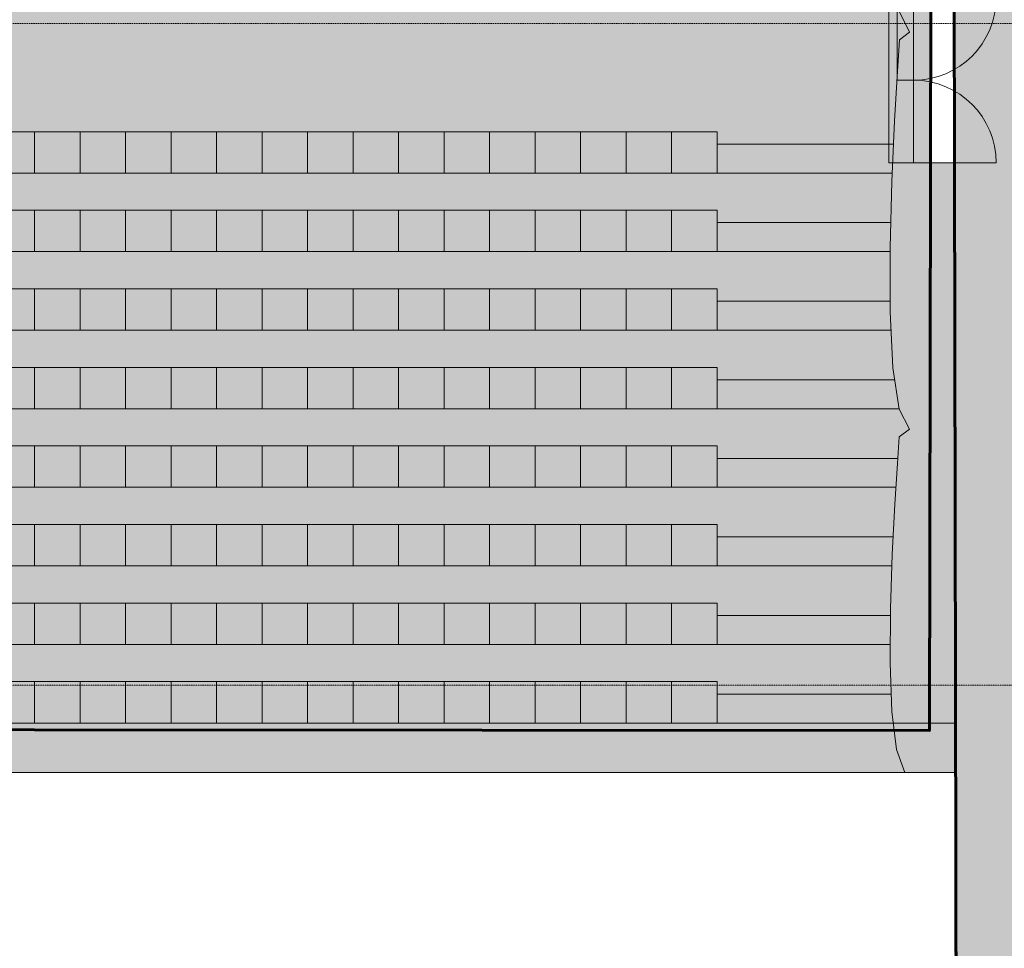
# Model space of a CAD drawing. Header units: millimetres. Extents: x -409347 to -76892, y 286088 to 1850972.
# Tile 296 of 364: x -244884 to -232982, y 1144012 to 1155240. Entities that reach past the tile are written whole.
import ezdxf

# ---------------------------------------------------------------- set-up
doc = ezdxf.new("R2010")
doc.units = ezdxf.units.MM
doc.linetypes.add('DGN Style 2', pattern=[3.08948, 1.853688, -1.235792])
doc.linetypes.add('DGN Style 4', pattern=[4.946257, 2.471584, -1.235792, 0.003089, -1.235792])
for name, color, linetype, lineweight in [('A_BU_CONCRETE_S_FILL', 7, 'Continuous', 0), ('A_BU_DOOR_S', 7, 'Continuous', 0), ('A_P_ERSC_TRE_A_X', 251, 'Continuous', 0), ('A_P_MOEB_FES_X_X', 125, 'Continuous', 0), ('A_P_MOEB_LOS_X_S', 18, 'Continuous', 0), ('A_P_WAND_BET_A_X', 25, 'Continuous', 0), ('A_P_WAND_BET_V_X', 131, 'DGN Style 2', 0)]:
    doc.layers.add(name, color=color, linetype=linetype, lineweight=lineweight)
doc.layers.add('A_BU_DOOR_FILL', color=7, linetype='Continuous', lineweight=0, true_color=0xfefefe)
doc.layers.add('A_P_ACHS_HAR_X_X', color=70, linetype='DGN Style 4', lineweight=0, transparency=0.7)

# ---------------------------------------------------------------- blocks, each defined once
blk = doc.blocks.new('*U62')
at = {"layer": 'A_BU_DOOR_S'}
blk.add_line((-0.332, 0.45), (-0.543, -0.425), dxfattribs=at)
blk.add_arc((-0.332, 0.45), 0.9, 256.4798, 346.4798, dxfattribs=at)
blk = doc.blocks.new('DRZWI 100_192')
at = {"layer": 'A_BU_DOOR_FILL', "extrusion": (0, 0, -1)}
blk.add_hatch(color=256, dxfattribs=at).paths.add_polyline_path([(1, 0), (0, 0), (0, 0.2), (1, 0.2)], flags=0)
at = {"layer": 'A_BU_DOOR_FILL', "flags": 128}
blk.add_lwpolyline([(0, 0), (-1, 0), (-1, 0.2), (0, 0.2)], close=True, dxfattribs=at)
at = {"layer": 'A_BU_DOOR_S', "extrusion": (0, 0, -1), "xscale": 1.111111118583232, "yscale": 1.111111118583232, "zscale": 1.111111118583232, "rotation": 13.5201536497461}
blk.add_blockref('*U62', (0.476, -0.4), dxfattribs=at)

msp = doc.modelspace()

# ---------------------------------------------------------------- hatches: boundary and pattern name
at = {"layer": 'A_BU_CONCRETE_S_FILL', "lineweight": 60, "true_color": 0xa953a0, "transparency": 33554470}
h = msp.add_hatch(color=215, dxfattribs=at)
h.dxf.hatch_style = 1
h.paths.add_polyline_path([(-255529, 1166786), (-255529, 1146662), (-233887, 1146645), (-233849, 1166786)])
at = {"layer": 'A_BU_CONCRETE_S_FILL', "lineweight": 60, "true_color": 0x991b1e, "transparency": 33554470}
h = msp.add_hatch(color=244, dxfattribs=at)
h.dxf.hatch_style = 1
h.paths.add_polyline_path([(-255837, 1163686), (-262677, 1163686), (-262677, 1157767), (-258313, 1157767), (-257797, 1131242), (-228236, 1131242), (-228136, 1139191), (-231087, 1139191), (-231087, 1144792), (-228287, 1144792), (-228236, 1155616), (-233587, 1155600), (-233555, 1138695), (-242703, 1137171), (-248156, 1136239), (-255805, 1138864)])
at = {"layer": 'A_BU_CONCRETE_S_FILL', "ltscale": 4.744342}
msp.add_hatch(color=256, dxfattribs=at).paths.add_polyline_path([(-233579, 1146736), (-233879, 1146736), (-233879, 1153508), (-233579, 1153508)], flags=0)
at = {"layer": 'A_BU_CONCRETE_S_FILL', "extrusion": (0, 0, -1)}
msp.add_hatch(color=256, dxfattribs=at).paths.add_polyline_path([(255829, 1146136), (233579, 1146136), (233579, 1146736), (255829, 1146736)], flags=0)
at = {"layer": 'A_BU_DOOR_FILL'}
msp.add_hatch(color=256, dxfattribs=at).paths.add_polyline_path([(-234079, 1153508), (-234079, 1155508), (-234379, 1155508), (-234379, 1153508)])
at = {"layer": 'A_P_MOEB_LOS_X_S', "extrusion": (0, 0, -1)}
for points in [[(244704, 1153386), (245254, 1153386), (245254, 1153886), (244704, 1153886)], [(244154, 1153386), (244704, 1153386), (244704, 1153886), (244154, 1153886)], [(243604, 1153386), (244154, 1153386), (244154, 1153886), (243604, 1153886)], [(243054, 1153386), (243604, 1153386), (243604, 1153886), (243054, 1153886)], [(242504, 1153386), (243054, 1153386), (243054, 1153886), (242504, 1153886)], [(241954, 1153386), (242504, 1153386), (242504, 1153886), (241954, 1153886)], [(241404, 1153386), (241954, 1153386), (241954, 1153886), (241404, 1153886)], [(240854, 1153386), (241404, 1153386), (241404, 1153886), (240854, 1153886)], [(240304, 1153386), (240854, 1153386), (240854, 1153886), (240304, 1153886)], [(239754, 1153386), (240304, 1153386), (240304, 1153886), (239754, 1153886)], [(239204, 1153386), (239754, 1153386), (239754, 1153886), (239204, 1153886)], [(238654, 1153386), (239204, 1153386), (239204, 1153886), (238654, 1153886)], [(238104, 1153386), (238654, 1153386), (238654, 1153886), (238104, 1153886)], [(237554, 1153386), (238104, 1153386), (238104, 1153886), (237554, 1153886)], [(237004, 1153386), (237554, 1153386), (237554, 1153886), (237004, 1153886)], [(236454, 1153386), (237004, 1153386), (237004, 1153886), (236454, 1153886)], [(244704, 1152436), (245254, 1152436), (245254, 1152936), (244704, 1152936)], [(244154, 1152436), (244704, 1152436), (244704, 1152936), (244154, 1152936)], [(243604, 1152436), (244154, 1152436), (244154, 1152936), (243604, 1152936)], [(243054, 1152436), (243604, 1152436), (243604, 1152936), (243054, 1152936)], [(242504, 1152436), (243054, 1152436), (243054, 1152936), (242504, 1152936)], [(241954, 1152436), (242504, 1152436), (242504, 1152936), (241954, 1152936)], [(241404, 1152436), (241954, 1152436), (241954, 1152936), (241404, 1152936)], [(240854, 1152436), (241404, 1152436), (241404, 1152936), (240854, 1152936)], [(240304, 1152436), (240854, 1152436), (240854, 1152936), (240304, 1152936)], [(239754, 1152436), (240304, 1152436), (240304, 1152936), (239754, 1152936)], [(239204, 1152436), (239754, 1152436), (239754, 1152936), (239204, 1152936)], [(238654, 1152436), (239204, 1152436), (239204, 1152936), (238654, 1152936)], [(238104, 1152436), (238654, 1152436), (238654, 1152936), (238104, 1152936)], [(237554, 1152436), (238104, 1152436), (238104, 1152936), (237554, 1152936)], [(237004, 1152436), (237554, 1152436), (237554, 1152936), (237004, 1152936)], [(236454, 1152436), (237004, 1152436), (237004, 1152936), (236454, 1152936)], [(244704, 1151486), (245254, 1151486), (245254, 1151986), (244704, 1151986)], [(244154, 1151486), (244704, 1151486), (244704, 1151986), (244154, 1151986)], [(243604, 1151486), (244154, 1151486), (244154, 1151986), (243604, 1151986)], [(243054, 1151486), (243604, 1151486), (243604, 1151986), (243054, 1151986)], [(242504, 1151486), (243054, 1151486), (243054, 1151986), (242504, 1151986)], [(241954, 1151486), (242504, 1151486), (242504, 1151986), (241954, 1151986)], [(241404, 1151486), (241954, 1151486), (241954, 1151986), (241404, 1151986)], [(240854, 1151486), (241404, 1151486), (241404, 1151986), (240854, 1151986)], [(240304, 1151486), (240854, 1151486), (240854, 1151986), (240304, 1151986)], [(239754, 1151486), (240304, 1151486), (240304, 1151986), (239754, 1151986)], [(239204, 1151486), (239754, 1151486), (239754, 1151986), (239204, 1151986)], [(238654, 1151486), (239204, 1151486), (239204, 1151986), (238654, 1151986)], [(238104, 1151486), (238654, 1151486), (238654, 1151986), (238104, 1151986)], [(237554, 1151486), (238104, 1151486), (238104, 1151986), (237554, 1151986)], [(237004, 1151486), (237554, 1151486), (237554, 1151986), (237004, 1151986)], [(236454, 1151486), (237004, 1151486), (237004, 1151986), (236454, 1151986)], [(244704, 1150536), (245254, 1150536), (245254, 1151036), (244704, 1151036)], [(244154, 1150536), (244704, 1150536), (244704, 1151036), (244154, 1151036)], [(243604, 1150536), (244154, 1150536), (244154, 1151036), (243604, 1151036)], [(243054, 1150536), (243604, 1150536), (243604, 1151036), (243054, 1151036)], [(242504, 1150536), (243054, 1150536), (243054, 1151036), (242504, 1151036)], [(241954, 1150536), (242504, 1150536), (242504, 1151036), (241954, 1151036)], [(241404, 1150536), (241954, 1150536), (241954, 1151036), (241404, 1151036)], [(240854, 1150536), (241404, 1150536), (241404, 1151036), (240854, 1151036)], [(240304, 1150536), (240854, 1150536), (240854, 1151036), (240304, 1151036)], [(239754, 1150536), (240304, 1150536), (240304, 1151036), (239754, 1151036)], [(239204, 1150536), (239754, 1150536), (239754, 1151036), (239204, 1151036)], [(238654, 1150536), (239204, 1150536), (239204, 1151036), (238654, 1151036)], [(238104, 1150536), (238654, 1150536), (238654, 1151036), (238104, 1151036)], [(237554, 1150536), (238104, 1150536), (238104, 1151036), (237554, 1151036)], [(237004, 1150536), (237554, 1150536), (237554, 1151036), (237004, 1151036)], [(236454, 1150536), (237004, 1150536), (237004, 1151036), (236454, 1151036)], [(244704, 1149586), (245254, 1149586), (245254, 1150086), (244704, 1150086)], [(244154, 1149586), (244704, 1149586), (244704, 1150086), (244154, 1150086)], [(243604, 1149586), (244154, 1149586), (244154, 1150086), (243604, 1150086)], [(243054, 1149586), (243604, 1149586), (243604, 1150086), (243054, 1150086)], [(242504, 1149586), (243054, 1149586), (243054, 1150086), (242504, 1150086)], [(241954, 1149586), (242504, 1149586), (242504, 1150086), (241954, 1150086)], [(241404, 1149586), (241954, 1149586), (241954, 1150086), (241404, 1150086)], [(240854, 1149586), (241404, 1149586), (241404, 1150086), (240854, 1150086)], [(240304, 1149586), (240854, 1149586), (240854, 1150086), (240304, 1150086)], [(239754, 1149586), (240304, 1149586), (240304, 1150086), (239754, 1150086)], [(239204, 1149586), (239754, 1149586), (239754, 1150086), (239204, 1150086)], [(238654, 1149586), (239204, 1149586), (239204, 1150086), (238654, 1150086)], [(238104, 1149586), (238654, 1149586), (238654, 1150086), (238104, 1150086)], [(237554, 1149586), (238104, 1149586), (238104, 1150086), (237554, 1150086)], [(237004, 1149586), (237554, 1149586), (237554, 1150086), (237004, 1150086)], [(236454, 1149586), (237004, 1149586), (237004, 1150086), (236454, 1150086)], [(244704, 1148636), (245254, 1148636), (245254, 1149136), (244704, 1149136)], [(244154, 1148636), (244704, 1148636), (244704, 1149136), (244154, 1149136)], [(243604, 1148636), (244154, 1148636), (244154, 1149136), (243604, 1149136)], [(243054, 1148636), (243604, 1148636), (243604, 1149136), (243054, 1149136)], [(242504, 1148636), (243054, 1148636), (243054, 1149136), (242504, 1149136)], [(241954, 1148636), (242504, 1148636), (242504, 1149136), (241954, 1149136)], [(241404, 1148636), (241954, 1148636), (241954, 1149136), (241404, 1149136)], [(240854, 1148636), (241404, 1148636), (241404, 1149136), (240854, 1149136)], [(240304, 1148636), (240854, 1148636), (240854, 1149136), (240304, 1149136)], [(239754, 1148636), (240304, 1148636), (240304, 1149136), (239754, 1149136)], [(239204, 1148636), (239754, 1148636), (239754, 1149136), (239204, 1149136)], [(238654, 1148636), (239204, 1148636), (239204, 1149136), (238654, 1149136)], [(238104, 1148636), (238654, 1148636), (238654, 1149136), (238104, 1149136)], [(237554, 1148636), (238104, 1148636), (238104, 1149136), (237554, 1149136)], [(237004, 1148636), (237554, 1148636), (237554, 1149136), (237004, 1149136)], [(236454, 1148636), (237004, 1148636), (237004, 1149136), (236454, 1149136)], [(244704, 1147686), (245254, 1147686), (245254, 1148186), (244704, 1148186)], [(244154, 1147686), (244704, 1147686), (244704, 1148186), (244154, 1148186)], [(243604, 1147686), (244154, 1147686), (244154, 1148186), (243604, 1148186)], [(243054, 1147686), (243604, 1147686), (243604, 1148186), (243054, 1148186)], [(242504, 1147686), (243054, 1147686), (243054, 1148186), (242504, 1148186)], [(241954, 1147686), (242504, 1147686), (242504, 1148186), (241954, 1148186)], [(241404, 1147686), (241954, 1147686), (241954, 1148186), (241404, 1148186)], [(240854, 1147686), (241404, 1147686), (241404, 1148186), (240854, 1148186)], [(240304, 1147686), (240854, 1147686), (240854, 1148186), (240304, 1148186)], [(239754, 1147686), (240304, 1147686), (240304, 1148186), (239754, 1148186)], [(239204, 1147686), (239754, 1147686), (239754, 1148186), (239204, 1148186)], [(238654, 1147686), (239204, 1147686), (239204, 1148186), (238654, 1148186)], [(238104, 1147686), (238654, 1147686), (238654, 1148186), (238104, 1148186)], [(237554, 1147686), (238104, 1147686), (238104, 1148186), (237554, 1148186)], [(237004, 1147686), (237554, 1147686), (237554, 1148186), (237004, 1148186)], [(236454, 1147686), (237004, 1147686), (237004, 1148186), (236454, 1148186)], [(244704, 1146736), (245254, 1146736), (245254, 1147236), (244704, 1147236)], [(244154, 1146736), (244704, 1146736), (244704, 1147236), (244154, 1147236)], [(243604, 1146736), (244154, 1146736), (244154, 1147236), (243604, 1147236)], [(243054, 1146736), (243604, 1146736), (243604, 1147236), (243054, 1147236)], [(242504, 1146736), (243054, 1146736), (243054, 1147236), (242504, 1147236)], [(241954, 1146736), (242504, 1146736), (242504, 1147236), (241954, 1147236)], [(241404, 1146736), (241954, 1146736), (241954, 1147236), (241404, 1147236)], [(240854, 1146736), (241404, 1146736), (241404, 1147236), (240854, 1147236)], [(240304, 1146736), (240854, 1146736), (240854, 1147236), (240304, 1147236)], [(239754, 1146736), (240304, 1146736), (240304, 1147236), (239754, 1147236)], [(239204, 1146736), (239754, 1146736), (239754, 1147236), (239204, 1147236)], [(238654, 1146736), (239204, 1146736), (239204, 1147236), (238654, 1147236)], [(238104, 1146736), (238654, 1146736), (238654, 1147236), (238104, 1147236)], [(237554, 1146736), (238104, 1146736), (238104, 1147236), (237554, 1147236)], [(237004, 1146736), (237554, 1146736), (237554, 1147236), (237004, 1147236)], [(236454, 1146736), (237004, 1146736), (237004, 1147236), (236454, 1147236)]]:
    msp.add_hatch(color=256, dxfattribs=at).paths.add_polyline_path(points)

# ---------------------------------------------------------------- linework, layer by layer
at = {"color": 215, "lineweight": 60, "true_color": 0xa953a0}
msp.add_lwpolyline([(-244704, 1166786), (-233849, 1166786), (-233887, 1146645), (-255529, 1146662), (-255529, 1166786), (-244704, 1166786)], dxfattribs=at)
at = {"color": 244, "lineweight": 60, "true_color": 0x991b1e}
msp.add_lwpolyline([(-262677, 1163686), (-255837, 1163686), (-255805, 1138864), (-248156, 1136239), (-242703, 1137171), (-233555, 1138695), (-233587, 1155600), (-228236, 1155616), (-228287, 1144792), (-231087, 1144792), (-231087, 1139191), (-228136, 1139191), (-228236, 1131242), (-257797, 1131242), (-258313, 1157767), (-262677, 1157767), (-262677, 1163686)], dxfattribs=at)
at = {"layer": 'A_BU_CONCRETE_S_FILL', "ltscale": 4.744342}
for p, q in [((-234129, 1155089), (-234255, 1155352)), ((-234274, 1154617), (-234250, 1154996)), ((-234308, 1154019), (-234274, 1154617)), ((-234340, 1153282), (-234308, 1154019)), ((-233879, 1153508), (-233879, 1146736)), ((-233579, 1153508), (-233879, 1153508)), ((-233579, 1146736), (-233579, 1153508)), ((-234361, 1152486), (-234340, 1153282)), ((-234360, 1151709), (-234361, 1152486)), ((-234328, 1151031), (-234360, 1151709)), ((-234254, 1150531), (-234328, 1151031)), ((-234129, 1150290), (-234254, 1150531)), ((-234274, 1149875), (-234251, 1150196)), ((-234306, 1149381), (-234274, 1149875)), ((-234337, 1148775), (-234306, 1149381)), ((-234359, 1148116), (-234337, 1148775)), ((-234363, 1147463), (-234359, 1148116)), ((-234341, 1146876), (-234363, 1147463)), ((-234284, 1146414), (-234341, 1146876)), ((-233879, 1146736), (-233579, 1146736)), ((-234183, 1146136), (-234284, 1146414))]:
    msp.add_line(p, q, dxfattribs=at)
at = {"layer": 'A_BU_CONCRETE_S_FILL'}
for p, q in [((-255829, 1146736), (-233579, 1146736)), ((-233579, 1146736), (-233579, 1146136)), ((-233579, 1146136), (-255829, 1146136))]:
    msp.add_line(p, q, dxfattribs=at)
at = {"layer": 'A_BU_DOOR_FILL', "flags": 128}
msp.add_lwpolyline([(-234079, 1153508), (-234079, 1155508), (-234379, 1155508), (-234379, 1153508)], close=True, dxfattribs=at)
at = {"layer": 'A_P_ACHS_HAR_X_X', "ltscale": 0.000466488, "transparency": 33554477}
for p, q in [((-233579, 1198014), (-233579, 1108014)), ((-218481, 1155194), (-308481, 1155194)), ((-218481, 1147194), (-308481, 1147194))]:
    msp.add_line(p, q, dxfattribs=at)
at = {"layer": 'A_P_ERSC_TRE_A_X', "ltscale": 4.744342, "transparency": 33554559}
msp.add_line((-233579, 1155608), (-233555, 1138695), dxfattribs=at)
at = {"layer": 'A_P_ERSC_TRE_A_X', "ltscale": 10}
for p, q in [((-234250, 1154996), (-234129, 1155089)), ((-234321, 1153736), (-236454, 1153736)), ((-236454, 1153736), (-236454, 1153386)), ((-236454, 1153386), (-234336, 1153386)), ((-234355, 1152786), (-236454, 1152786)), ((-236454, 1152786), (-236454, 1152436)), ((-236454, 1152436), (-234362, 1152436)), ((-234362, 1151836), (-236454, 1151836)), ((-236454, 1151836), (-236454, 1151486)), ((-236454, 1151486), (-234354, 1151486)), ((-234314, 1150886), (-236454, 1150886)), ((-236454, 1150886), (-236454, 1150536)), ((-236454, 1150536), (-234256, 1150536)), ((-234251, 1150196), (-234129, 1150290)), ((-234270, 1149936), (-236454, 1149936)), ((-236454, 1149936), (-236454, 1149586)), ((-236454, 1149586), (-234294, 1149586)), ((-234327, 1148986), (-236454, 1148986)), ((-236454, 1148986), (-236454, 1148636)), ((-236454, 1148636), (-234343, 1148636)), ((-234361, 1148036), (-236454, 1148036)), ((-236454, 1148036), (-236454, 1147686)), ((-236454, 1147686), (-234364, 1147686)), ((-236454, 1146736), (-236454, 1147086)), ((-236454, 1147086), (-234353, 1147086)), ((-234329, 1146736), (-236454, 1146736))]:
    msp.add_line(p, q, dxfattribs=at)
at = {"layer": 'A_P_MOEB_FES_X_X', "ltscale": 10}
for points in [[(-244704, 1153386), (-245254, 1153386), (-245254, 1153886), (-244704, 1153886)], [(-244154, 1153386), (-244704, 1153386), (-244704, 1153886), (-244154, 1153886)], [(-243604, 1153386), (-244154, 1153386), (-244154, 1153886), (-243604, 1153886)], [(-243054, 1153386), (-243604, 1153386), (-243604, 1153886), (-243054, 1153886)], [(-242504, 1153386), (-243054, 1153386), (-243054, 1153886), (-242504, 1153886)], [(-241954, 1153386), (-242504, 1153386), (-242504, 1153886), (-241954, 1153886)], [(-241404, 1153386), (-241954, 1153386), (-241954, 1153886), (-241404, 1153886)], [(-240854, 1153386), (-241404, 1153386), (-241404, 1153886), (-240854, 1153886)], [(-240304, 1153386), (-240854, 1153386), (-240854, 1153886), (-240304, 1153886)], [(-239754, 1153386), (-240304, 1153386), (-240304, 1153886), (-239754, 1153886)], [(-239204, 1153386), (-239754, 1153386), (-239754, 1153886), (-239204, 1153886)], [(-238654, 1153386), (-239204, 1153386), (-239204, 1153886), (-238654, 1153886)], [(-238104, 1153386), (-238654, 1153386), (-238654, 1153886), (-238104, 1153886)], [(-237554, 1153386), (-238104, 1153386), (-238104, 1153886), (-237554, 1153886)], [(-237004, 1153386), (-237554, 1153386), (-237554, 1153886), (-237004, 1153886)], [(-236454, 1153386), (-237004, 1153386), (-237004, 1153886), (-236454, 1153886)], [(-244704, 1152436), (-245254, 1152436), (-245254, 1152936), (-244704, 1152936)], [(-244154, 1152436), (-244704, 1152436), (-244704, 1152936), (-244154, 1152936)], [(-243604, 1152436), (-244154, 1152436), (-244154, 1152936), (-243604, 1152936)], [(-243054, 1152436), (-243604, 1152436), (-243604, 1152936), (-243054, 1152936)], [(-242504, 1152436), (-243054, 1152436), (-243054, 1152936), (-242504, 1152936)], [(-241954, 1152436), (-242504, 1152436), (-242504, 1152936), (-241954, 1152936)], [(-241404, 1152436), (-241954, 1152436), (-241954, 1152936), (-241404, 1152936)], [(-240854, 1152436), (-241404, 1152436), (-241404, 1152936), (-240854, 1152936)], [(-240304, 1152436), (-240854, 1152436), (-240854, 1152936), (-240304, 1152936)], [(-239754, 1152436), (-240304, 1152436), (-240304, 1152936), (-239754, 1152936)], [(-239204, 1152436), (-239754, 1152436), (-239754, 1152936), (-239204, 1152936)], [(-238654, 1152436), (-239204, 1152436), (-239204, 1152936), (-238654, 1152936)], [(-238104, 1152436), (-238654, 1152436), (-238654, 1152936), (-238104, 1152936)], [(-237554, 1152436), (-238104, 1152436), (-238104, 1152936), (-237554, 1152936)], [(-237004, 1152436), (-237554, 1152436), (-237554, 1152936), (-237004, 1152936)], [(-236454, 1152436), (-237004, 1152436), (-237004, 1152936), (-236454, 1152936)], [(-244704, 1151486), (-245254, 1151486), (-245254, 1151986), (-244704, 1151986)], [(-244154, 1151486), (-244704, 1151486), (-244704, 1151986), (-244154, 1151986)], [(-243604, 1151486), (-244154, 1151486), (-244154, 1151986), (-243604, 1151986)], [(-243054, 1151486), (-243604, 1151486), (-243604, 1151986), (-243054, 1151986)], [(-242504, 1151486), (-243054, 1151486), (-243054, 1151986), (-242504, 1151986)], [(-241954, 1151486), (-242504, 1151486), (-242504, 1151986), (-241954, 1151986)], [(-241404, 1151486), (-241954, 1151486), (-241954, 1151986), (-241404, 1151986)], [(-240854, 1151486), (-241404, 1151486), (-241404, 1151986), (-240854, 1151986)], [(-240304, 1151486), (-240854, 1151486), (-240854, 1151986), (-240304, 1151986)], [(-239754, 1151486), (-240304, 1151486), (-240304, 1151986), (-239754, 1151986)], [(-239204, 1151486), (-239754, 1151486), (-239754, 1151986), (-239204, 1151986)], [(-238654, 1151486), (-239204, 1151486), (-239204, 1151986), (-238654, 1151986)], [(-238104, 1151486), (-238654, 1151486), (-238654, 1151986), (-238104, 1151986)], [(-237554, 1151486), (-238104, 1151486), (-238104, 1151986), (-237554, 1151986)], [(-237004, 1151486), (-237554, 1151486), (-237554, 1151986), (-237004, 1151986)], [(-236454, 1151486), (-237004, 1151486), (-237004, 1151986), (-236454, 1151986)], [(-244704, 1150536), (-245254, 1150536), (-245254, 1151036), (-244704, 1151036)], [(-244154, 1150536), (-244704, 1150536), (-244704, 1151036), (-244154, 1151036)], [(-243604, 1150536), (-244154, 1150536), (-244154, 1151036), (-243604, 1151036)], [(-243054, 1150536), (-243604, 1150536), (-243604, 1151036), (-243054, 1151036)], [(-242504, 1150536), (-243054, 1150536), (-243054, 1151036), (-242504, 1151036)], [(-241954, 1150536), (-242504, 1150536), (-242504, 1151036), (-241954, 1151036)], [(-241404, 1150536), (-241954, 1150536), (-241954, 1151036), (-241404, 1151036)], [(-240854, 1150536), (-241404, 1150536), (-241404, 1151036), (-240854, 1151036)], [(-240304, 1150536), (-240854, 1150536), (-240854, 1151036), (-240304, 1151036)], [(-239754, 1150536), (-240304, 1150536), (-240304, 1151036), (-239754, 1151036)], [(-239204, 1150536), (-239754, 1150536), (-239754, 1151036), (-239204, 1151036)], [(-238654, 1150536), (-239204, 1150536), (-239204, 1151036), (-238654, 1151036)], [(-238104, 1150536), (-238654, 1150536), (-238654, 1151036), (-238104, 1151036)], [(-237554, 1150536), (-238104, 1150536), (-238104, 1151036), (-237554, 1151036)], [(-237004, 1150536), (-237554, 1150536), (-237554, 1151036), (-237004, 1151036)], [(-236454, 1150536), (-237004, 1150536), (-237004, 1151036), (-236454, 1151036)], [(-244704, 1149586), (-245254, 1149586), (-245254, 1150086), (-244704, 1150086)], [(-244154, 1149586), (-244704, 1149586), (-244704, 1150086), (-244154, 1150086)], [(-243604, 1149586), (-244154, 1149586), (-244154, 1150086), (-243604, 1150086)], [(-243054, 1149586), (-243604, 1149586), (-243604, 1150086), (-243054, 1150086)], [(-242504, 1149586), (-243054, 1149586), (-243054, 1150086), (-242504, 1150086)], [(-241954, 1149586), (-242504, 1149586), (-242504, 1150086), (-241954, 1150086)], [(-241404, 1149586), (-241954, 1149586), (-241954, 1150086), (-241404, 1150086)], [(-240854, 1149586), (-241404, 1149586), (-241404, 1150086), (-240854, 1150086)], [(-240304, 1149586), (-240854, 1149586), (-240854, 1150086), (-240304, 1150086)], [(-239754, 1149586), (-240304, 1149586), (-240304, 1150086), (-239754, 1150086)], [(-239204, 1149586), (-239754, 1149586), (-239754, 1150086), (-239204, 1150086)], [(-238654, 1149586), (-239204, 1149586), (-239204, 1150086), (-238654, 1150086)], [(-238104, 1149586), (-238654, 1149586), (-238654, 1150086), (-238104, 1150086)], [(-237554, 1149586), (-238104, 1149586), (-238104, 1150086), (-237554, 1150086)], [(-237004, 1149586), (-237554, 1149586), (-237554, 1150086), (-237004, 1150086)], [(-236454, 1149586), (-237004, 1149586), (-237004, 1150086), (-236454, 1150086)], [(-244704, 1148636), (-245254, 1148636), (-245254, 1149136), (-244704, 1149136)], [(-244154, 1148636), (-244704, 1148636), (-244704, 1149136), (-244154, 1149136)], [(-243604, 1148636), (-244154, 1148636), (-244154, 1149136), (-243604, 1149136)], [(-243054, 1148636), (-243604, 1148636), (-243604, 1149136), (-243054, 1149136)], [(-242504, 1148636), (-243054, 1148636), (-243054, 1149136), (-242504, 1149136)], [(-241954, 1148636), (-242504, 1148636), (-242504, 1149136), (-241954, 1149136)], [(-241404, 1148636), (-241954, 1148636), (-241954, 1149136), (-241404, 1149136)], [(-240854, 1148636), (-241404, 1148636), (-241404, 1149136), (-240854, 1149136)], [(-240304, 1148636), (-240854, 1148636), (-240854, 1149136), (-240304, 1149136)], [(-239754, 1148636), (-240304, 1148636), (-240304, 1149136), (-239754, 1149136)], [(-239204, 1148636), (-239754, 1148636), (-239754, 1149136), (-239204, 1149136)], [(-238654, 1148636), (-239204, 1148636), (-239204, 1149136), (-238654, 1149136)], [(-238104, 1148636), (-238654, 1148636), (-238654, 1149136), (-238104, 1149136)], [(-237554, 1148636), (-238104, 1148636), (-238104, 1149136), (-237554, 1149136)], [(-237004, 1148636), (-237554, 1148636), (-237554, 1149136), (-237004, 1149136)], [(-236454, 1148636), (-237004, 1148636), (-237004, 1149136), (-236454, 1149136)], [(-244704, 1147686), (-245254, 1147686), (-245254, 1148186), (-244704, 1148186)], [(-244154, 1147686), (-244704, 1147686), (-244704, 1148186), (-244154, 1148186)], [(-243604, 1147686), (-244154, 1147686), (-244154, 1148186), (-243604, 1148186)], [(-243054, 1147686), (-243604, 1147686), (-243604, 1148186), (-243054, 1148186)], [(-242504, 1147686), (-243054, 1147686), (-243054, 1148186), (-242504, 1148186)], [(-241954, 1147686), (-242504, 1147686), (-242504, 1148186), (-241954, 1148186)], [(-241404, 1147686), (-241954, 1147686), (-241954, 1148186), (-241404, 1148186)], [(-240854, 1147686), (-241404, 1147686), (-241404, 1148186), (-240854, 1148186)], [(-240304, 1147686), (-240854, 1147686), (-240854, 1148186), (-240304, 1148186)], [(-239754, 1147686), (-240304, 1147686), (-240304, 1148186), (-239754, 1148186)], [(-239204, 1147686), (-239754, 1147686), (-239754, 1148186), (-239204, 1148186)], [(-238654, 1147686), (-239204, 1147686), (-239204, 1148186), (-238654, 1148186)], [(-238104, 1147686), (-238654, 1147686), (-238654, 1148186), (-238104, 1148186)], [(-237554, 1147686), (-238104, 1147686), (-238104, 1148186), (-237554, 1148186)], [(-237004, 1147686), (-237554, 1147686), (-237554, 1148186), (-237004, 1148186)], [(-236454, 1147686), (-237004, 1147686), (-237004, 1148186), (-236454, 1148186)], [(-244704, 1146736), (-245254, 1146736), (-245254, 1147236), (-244704, 1147236)], [(-244154, 1146736), (-244704, 1146736), (-244704, 1147236), (-244154, 1147236)], [(-243604, 1146736), (-244154, 1146736), (-244154, 1147236), (-243604, 1147236)], [(-243054, 1146736), (-243604, 1146736), (-243604, 1147236), (-243054, 1147236)], [(-242504, 1146736), (-243054, 1146736), (-243054, 1147236), (-242504, 1147236)], [(-241954, 1146736), (-242504, 1146736), (-242504, 1147236), (-241954, 1147236)], [(-241404, 1146736), (-241954, 1146736), (-241954, 1147236), (-241404, 1147236)], [(-240854, 1146736), (-241404, 1146736), (-241404, 1147236), (-240854, 1147236)], [(-240304, 1146736), (-240854, 1146736), (-240854, 1147236), (-240304, 1147236)], [(-239754, 1146736), (-240304, 1146736), (-240304, 1147236), (-239754, 1147236)], [(-239204, 1146736), (-239754, 1146736), (-239754, 1147236), (-239204, 1147236)], [(-238654, 1146736), (-239204, 1146736), (-239204, 1147236), (-238654, 1147236)], [(-238104, 1146736), (-238654, 1146736), (-238654, 1147236), (-238104, 1147236)], [(-237554, 1146736), (-238104, 1146736), (-238104, 1147236), (-237554, 1147236)], [(-237004, 1146736), (-237554, 1146736), (-237554, 1147236), (-237004, 1147236)], [(-236454, 1146736), (-237004, 1146736), (-237004, 1147236), (-236454, 1147236)]]:
    msp.add_3dface(points, dxfattribs=at)
at = {"layer": 'A_P_MOEB_LOS_X_S', "flags": 128}
for points in [[(-244704, 1153386), (-245254, 1153386), (-245254, 1153886), (-244704, 1153886)], [(-244154, 1153386), (-244704, 1153386), (-244704, 1153886), (-244154, 1153886)], [(-243604, 1153386), (-244154, 1153386), (-244154, 1153886), (-243604, 1153886)], [(-243054, 1153386), (-243604, 1153386), (-243604, 1153886), (-243054, 1153886)], [(-242504, 1153386), (-243054, 1153386), (-243054, 1153886), (-242504, 1153886)], [(-241954, 1153386), (-242504, 1153386), (-242504, 1153886), (-241954, 1153886)], [(-241404, 1153386), (-241954, 1153386), (-241954, 1153886), (-241404, 1153886)], [(-240854, 1153386), (-241404, 1153386), (-241404, 1153886), (-240854, 1153886)], [(-240304, 1153386), (-240854, 1153386), (-240854, 1153886), (-240304, 1153886)], [(-239754, 1153386), (-240304, 1153386), (-240304, 1153886), (-239754, 1153886)], [(-239204, 1153386), (-239754, 1153386), (-239754, 1153886), (-239204, 1153886)], [(-238654, 1153386), (-239204, 1153386), (-239204, 1153886), (-238654, 1153886)], [(-238104, 1153386), (-238654, 1153386), (-238654, 1153886), (-238104, 1153886)], [(-237554, 1153386), (-238104, 1153386), (-238104, 1153886), (-237554, 1153886)], [(-237004, 1153386), (-237554, 1153386), (-237554, 1153886), (-237004, 1153886)], [(-236454, 1153386), (-237004, 1153386), (-237004, 1153886), (-236454, 1153886)], [(-244704, 1152436), (-245254, 1152436), (-245254, 1152936), (-244704, 1152936)], [(-244154, 1152436), (-244704, 1152436), (-244704, 1152936), (-244154, 1152936)], [(-243604, 1152436), (-244154, 1152436), (-244154, 1152936), (-243604, 1152936)], [(-243054, 1152436), (-243604, 1152436), (-243604, 1152936), (-243054, 1152936)], [(-242504, 1152436), (-243054, 1152436), (-243054, 1152936), (-242504, 1152936)], [(-241954, 1152436), (-242504, 1152436), (-242504, 1152936), (-241954, 1152936)], [(-241404, 1152436), (-241954, 1152436), (-241954, 1152936), (-241404, 1152936)], [(-240854, 1152436), (-241404, 1152436), (-241404, 1152936), (-240854, 1152936)], [(-240304, 1152436), (-240854, 1152436), (-240854, 1152936), (-240304, 1152936)], [(-239754, 1152436), (-240304, 1152436), (-240304, 1152936), (-239754, 1152936)], [(-239204, 1152436), (-239754, 1152436), (-239754, 1152936), (-239204, 1152936)], [(-238654, 1152436), (-239204, 1152436), (-239204, 1152936), (-238654, 1152936)], [(-238104, 1152436), (-238654, 1152436), (-238654, 1152936), (-238104, 1152936)], [(-237554, 1152436), (-238104, 1152436), (-238104, 1152936), (-237554, 1152936)], [(-237004, 1152436), (-237554, 1152436), (-237554, 1152936), (-237004, 1152936)], [(-236454, 1152436), (-237004, 1152436), (-237004, 1152936), (-236454, 1152936)], [(-244704, 1151486), (-245254, 1151486), (-245254, 1151986), (-244704, 1151986)], [(-244154, 1151486), (-244704, 1151486), (-244704, 1151986), (-244154, 1151986)], [(-243604, 1151486), (-244154, 1151486), (-244154, 1151986), (-243604, 1151986)], [(-243054, 1151486), (-243604, 1151486), (-243604, 1151986), (-243054, 1151986)], [(-242504, 1151486), (-243054, 1151486), (-243054, 1151986), (-242504, 1151986)], [(-241954, 1151486), (-242504, 1151486), (-242504, 1151986), (-241954, 1151986)], [(-241404, 1151486), (-241954, 1151486), (-241954, 1151986), (-241404, 1151986)], [(-240854, 1151486), (-241404, 1151486), (-241404, 1151986), (-240854, 1151986)], [(-240304, 1151486), (-240854, 1151486), (-240854, 1151986), (-240304, 1151986)], [(-239754, 1151486), (-240304, 1151486), (-240304, 1151986), (-239754, 1151986)], [(-239204, 1151486), (-239754, 1151486), (-239754, 1151986), (-239204, 1151986)], [(-238654, 1151486), (-239204, 1151486), (-239204, 1151986), (-238654, 1151986)], [(-238104, 1151486), (-238654, 1151486), (-238654, 1151986), (-238104, 1151986)], [(-237554, 1151486), (-238104, 1151486), (-238104, 1151986), (-237554, 1151986)], [(-237004, 1151486), (-237554, 1151486), (-237554, 1151986), (-237004, 1151986)], [(-236454, 1151486), (-237004, 1151486), (-237004, 1151986), (-236454, 1151986)], [(-244704, 1150536), (-245254, 1150536), (-245254, 1151036), (-244704, 1151036)], [(-244154, 1150536), (-244704, 1150536), (-244704, 1151036), (-244154, 1151036)], [(-243604, 1150536), (-244154, 1150536), (-244154, 1151036), (-243604, 1151036)], [(-243054, 1150536), (-243604, 1150536), (-243604, 1151036), (-243054, 1151036)], [(-242504, 1150536), (-243054, 1150536), (-243054, 1151036), (-242504, 1151036)], [(-241954, 1150536), (-242504, 1150536), (-242504, 1151036), (-241954, 1151036)], [(-241404, 1150536), (-241954, 1150536), (-241954, 1151036), (-241404, 1151036)], [(-240854, 1150536), (-241404, 1150536), (-241404, 1151036), (-240854, 1151036)], [(-240304, 1150536), (-240854, 1150536), (-240854, 1151036), (-240304, 1151036)], [(-239754, 1150536), (-240304, 1150536), (-240304, 1151036), (-239754, 1151036)], [(-239204, 1150536), (-239754, 1150536), (-239754, 1151036), (-239204, 1151036)], [(-238654, 1150536), (-239204, 1150536), (-239204, 1151036), (-238654, 1151036)], [(-238104, 1150536), (-238654, 1150536), (-238654, 1151036), (-238104, 1151036)], [(-237554, 1150536), (-238104, 1150536), (-238104, 1151036), (-237554, 1151036)], [(-237004, 1150536), (-237554, 1150536), (-237554, 1151036), (-237004, 1151036)], [(-236454, 1150536), (-237004, 1150536), (-237004, 1151036), (-236454, 1151036)], [(-244704, 1149586), (-245254, 1149586), (-245254, 1150086), (-244704, 1150086)], [(-244154, 1149586), (-244704, 1149586), (-244704, 1150086), (-244154, 1150086)], [(-243604, 1149586), (-244154, 1149586), (-244154, 1150086), (-243604, 1150086)], [(-243054, 1149586), (-243604, 1149586), (-243604, 1150086), (-243054, 1150086)], [(-242504, 1149586), (-243054, 1149586), (-243054, 1150086), (-242504, 1150086)], [(-241954, 1149586), (-242504, 1149586), (-242504, 1150086), (-241954, 1150086)], [(-241404, 1149586), (-241954, 1149586), (-241954, 1150086), (-241404, 1150086)], [(-240854, 1149586), (-241404, 1149586), (-241404, 1150086), (-240854, 1150086)], [(-240304, 1149586), (-240854, 1149586), (-240854, 1150086), (-240304, 1150086)], [(-239754, 1149586), (-240304, 1149586), (-240304, 1150086), (-239754, 1150086)], [(-239204, 1149586), (-239754, 1149586), (-239754, 1150086), (-239204, 1150086)], [(-238654, 1149586), (-239204, 1149586), (-239204, 1150086), (-238654, 1150086)], [(-238104, 1149586), (-238654, 1149586), (-238654, 1150086), (-238104, 1150086)], [(-237554, 1149586), (-238104, 1149586), (-238104, 1150086), (-237554, 1150086)], [(-237004, 1149586), (-237554, 1149586), (-237554, 1150086), (-237004, 1150086)], [(-236454, 1149586), (-237004, 1149586), (-237004, 1150086), (-236454, 1150086)], [(-244704, 1148636), (-245254, 1148636), (-245254, 1149136), (-244704, 1149136)], [(-244154, 1148636), (-244704, 1148636), (-244704, 1149136), (-244154, 1149136)], [(-243604, 1148636), (-244154, 1148636), (-244154, 1149136), (-243604, 1149136)], [(-243054, 1148636), (-243604, 1148636), (-243604, 1149136), (-243054, 1149136)], [(-242504, 1148636), (-243054, 1148636), (-243054, 1149136), (-242504, 1149136)], [(-241954, 1148636), (-242504, 1148636), (-242504, 1149136), (-241954, 1149136)], [(-241404, 1148636), (-241954, 1148636), (-241954, 1149136), (-241404, 1149136)], [(-240854, 1148636), (-241404, 1148636), (-241404, 1149136), (-240854, 1149136)], [(-240304, 1148636), (-240854, 1148636), (-240854, 1149136), (-240304, 1149136)], [(-239754, 1148636), (-240304, 1148636), (-240304, 1149136), (-239754, 1149136)], [(-239204, 1148636), (-239754, 1148636), (-239754, 1149136), (-239204, 1149136)], [(-238654, 1148636), (-239204, 1148636), (-239204, 1149136), (-238654, 1149136)], [(-238104, 1148636), (-238654, 1148636), (-238654, 1149136), (-238104, 1149136)], [(-237554, 1148636), (-238104, 1148636), (-238104, 1149136), (-237554, 1149136)], [(-237004, 1148636), (-237554, 1148636), (-237554, 1149136), (-237004, 1149136)], [(-236454, 1148636), (-237004, 1148636), (-237004, 1149136), (-236454, 1149136)], [(-244704, 1147686), (-245254, 1147686), (-245254, 1148186), (-244704, 1148186)], [(-244154, 1147686), (-244704, 1147686), (-244704, 1148186), (-244154, 1148186)], [(-243604, 1147686), (-244154, 1147686), (-244154, 1148186), (-243604, 1148186)], [(-243054, 1147686), (-243604, 1147686), (-243604, 1148186), (-243054, 1148186)], [(-242504, 1147686), (-243054, 1147686), (-243054, 1148186), (-242504, 1148186)], [(-241954, 1147686), (-242504, 1147686), (-242504, 1148186), (-241954, 1148186)], [(-241404, 1147686), (-241954, 1147686), (-241954, 1148186), (-241404, 1148186)], [(-240854, 1147686), (-241404, 1147686), (-241404, 1148186), (-240854, 1148186)], [(-240304, 1147686), (-240854, 1147686), (-240854, 1148186), (-240304, 1148186)], [(-239754, 1147686), (-240304, 1147686), (-240304, 1148186), (-239754, 1148186)], [(-239204, 1147686), (-239754, 1147686), (-239754, 1148186), (-239204, 1148186)], [(-238654, 1147686), (-239204, 1147686), (-239204, 1148186), (-238654, 1148186)], [(-238104, 1147686), (-238654, 1147686), (-238654, 1148186), (-238104, 1148186)], [(-237554, 1147686), (-238104, 1147686), (-238104, 1148186), (-237554, 1148186)], [(-237004, 1147686), (-237554, 1147686), (-237554, 1148186), (-237004, 1148186)], [(-236454, 1147686), (-237004, 1147686), (-237004, 1148186), (-236454, 1148186)], [(-244704, 1146736), (-245254, 1146736), (-245254, 1147236), (-244704, 1147236)], [(-244154, 1146736), (-244704, 1146736), (-244704, 1147236), (-244154, 1147236)], [(-243604, 1146736), (-244154, 1146736), (-244154, 1147236), (-243604, 1147236)], [(-243054, 1146736), (-243604, 1146736), (-243604, 1147236), (-243054, 1147236)], [(-242504, 1146736), (-243054, 1146736), (-243054, 1147236), (-242504, 1147236)], [(-241954, 1146736), (-242504, 1146736), (-242504, 1147236), (-241954, 1147236)], [(-241404, 1146736), (-241954, 1146736), (-241954, 1147236), (-241404, 1147236)], [(-240854, 1146736), (-241404, 1146736), (-241404, 1147236), (-240854, 1147236)], [(-240304, 1146736), (-240854, 1146736), (-240854, 1147236), (-240304, 1147236)], [(-239754, 1146736), (-240304, 1146736), (-240304, 1147236), (-239754, 1147236)], [(-239204, 1146736), (-239754, 1146736), (-239754, 1147236), (-239204, 1147236)], [(-238654, 1146736), (-239204, 1146736), (-239204, 1147236), (-238654, 1147236)], [(-238104, 1146736), (-238654, 1146736), (-238654, 1147236), (-238104, 1147236)], [(-237554, 1146736), (-238104, 1146736), (-238104, 1147236), (-237554, 1147236)], [(-237004, 1146736), (-237554, 1146736), (-237554, 1147236), (-237004, 1147236)], [(-236454, 1146736), (-237004, 1146736), (-237004, 1147236), (-236454, 1147236)]]:
    msp.add_lwpolyline(points, close=True, dxfattribs=at)
at = {"layer": 'A_P_WAND_BET_A_X', "ltscale": 0.01}
msp.add_3dface([(-409347, 1850972), (-87526, 1850972), (-87526, 286088), (-409347, 286088)], dxfattribs=at)
at = {"layer": 'A_P_WAND_BET_V_X'}
for points in [[(-393838, 1227393), (-393831, 1092383), (-110937, 1092398), (-110944, 1227408)], [(-393838, 1227383), (-393831, 1092383), (-110937, 1092398), (-110944, 1227398)]]:
    msp.add_3dface(points, dxfattribs=at)

# ---------------------------------------------------------------- block references
at = {"layer": 'A_BU_DOOR_S', "extrusion": (0, 0, -1)}
for name, p, xscale, yscale, zscale, rotation in [('DRZWI 100_192', (234079, 1155508), 1000, -1000.000000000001, 1000, 89.99983490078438), ('*U62', (233679, 1153984), 1111.111118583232, -1111.111118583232, 1111.111118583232, 76.48001146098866)]:
    msp.add_blockref(name, p, dxfattribs=dict(at, xscale=xscale, yscale=yscale, zscale=zscale, rotation=rotation))

doc.saveas('drawing.dxf')
